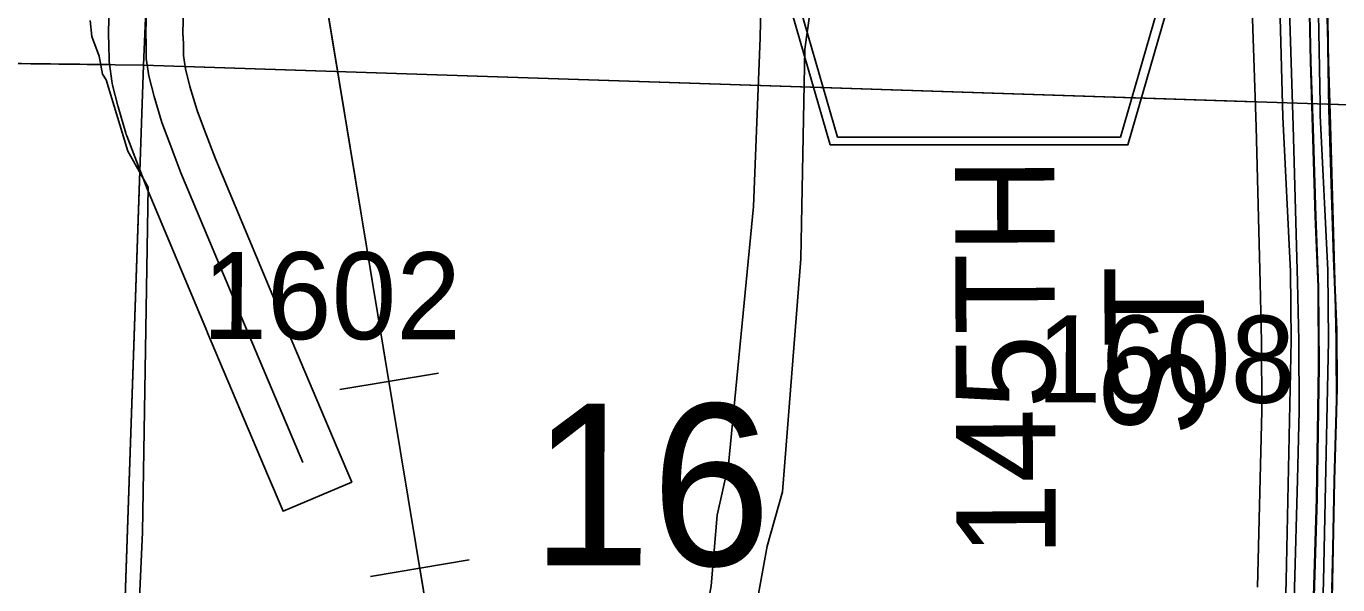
# Model space of a CAD drawing. Extents: x -132.8 to -73.3, y -60 to -26.
# Drawn here: x -125.537 to -124.481, y -34.697 to -34.247 of the extents above; entities that cross this region are included whole.
import ezdxf

# ---------------------------------------------------------------- set-up
doc = ezdxf.new("R2010")
doc.units = 0
for name, color, linetype in [('tdCoDivCarto', 7, 'Continuous'), ('tdCoHydroRiver', 7, 'Continuous'), ('tdCoInt', 7, 'Continuous'), ('tdCoIntCL', 7, 'Continuous'), ('tdCoIntRte', 7, 'Continuous'), ('tdCoPipe', 7, 'Continuous'), ('tdCoPrimary', 7, 'Continuous'), ('tdCoSecRdNmbr', 7, 'Continuous'), ('tdCoSecRdTxt', 7, 'Continuous'), ('tdCoSecRteBand', 7, 'Continuous'), ('tdCoSecRteCL', 7, 'Continuous'), ('tdCoSectLine', 7, 'Continuous'), ('tdCoSectLinePart', 7, 'Continuous'), ('tdCoSectNmbr', 7, 'Continuous'), ('tdCoShieldCoRte', 7, 'Continuous'), ('tdCoSurfGravel', 7, 'Continuous')]:
    doc.layers.add(name, color=color, linetype=linetype)

msp = doc.modelspace()

# ---------------------------------------------------------------- linework, layer by layer
at = {"layer": 'tdCoDivCarto'}
for p, q in [((-124.4877, -34.3144), (-124.4902, -34.1632)), ((-124.5033, -34.2376), (-124.5025, -34.2757)), ((-124.5025, -34.2757), (-124.5008, -34.329)), ((-124.484, -34.4335), (-124.4877, -34.3144)), ((-124.5008, -34.329), (-124.4986, -34.4003)), ((-124.4986, -34.4003), (-124.4964, -34.457)), ((-124.4816, -34.4917), (-124.484, -34.4335)), ((-124.4964, -34.457), (-124.4959, -34.5206)), ((-124.4813, -34.5388), (-124.4816, -34.4917)), ((-124.4959, -34.5206), (-124.4976, -34.6269)), ((-124.4835, -34.6126), (-124.4813, -34.5388)), ((-124.4853, -34.708), (-124.4835, -34.6126)), ((-124.4976, -34.6269), (-124.5013, -34.7499))]:
    msp.add_line(p, q, dxfattribs=at)
for points in [[(-124.4933, -34.9686), (-124.4914, -34.9109), (-124.4875, -34.7719), (-124.4853, -34.708), (-124.4835, -34.6126), (-124.4813, -34.5388), (-124.4816, -34.4917), (-124.484, -34.4335), (-124.4877, -34.3144), (-124.4902, -34.1632), (-124.4941, -34.0764), (-124.4981, -33.961), (-124.5001, -33.8624), (-124.5003, -33.8557), (-124.5004, -33.8525)], [(-124.4933, -34.9686), (-124.4914, -34.9109), (-124.4875, -34.7719), (-124.4853, -34.708), (-124.4835, -34.6126), (-124.4813, -34.5388), (-124.4816, -34.4917), (-124.484, -34.4335), (-124.4877, -34.3144), (-124.4902, -34.1632), (-124.4941, -34.0764), (-124.4981, -33.961), (-124.5001, -33.8624), (-124.5003, -33.8557), (-124.5004, -33.8525)], [(-124.4933, -34.9686), (-124.4914, -34.9109), (-124.4875, -34.7719), (-124.4853, -34.708), (-124.4835, -34.6126), (-124.4813, -34.5388), (-124.4816, -34.4917), (-124.484, -34.4335), (-124.4877, -34.3144), (-124.4902, -34.1632), (-124.4941, -34.0764), (-124.4981, -33.961), (-124.5001, -33.8624), (-124.5003, -33.8557), (-124.5004, -33.8525)], [(-124.5033, -34.2376), (-124.5025, -34.2757), (-124.5008, -34.329), (-124.4986, -34.4003), (-124.4964, -34.457), (-124.4959, -34.5206), (-124.4976, -34.6269), (-124.5013, -34.7499), (-124.5045, -34.8765), (-124.507, -34.9726)], [(-124.5033, -34.2376), (-124.5025, -34.2757), (-124.5008, -34.329), (-124.4986, -34.4003), (-124.4964, -34.457), (-124.4959, -34.5206), (-124.4976, -34.6269), (-124.5013, -34.7499), (-124.5045, -34.8765), (-124.507, -34.9726)], [(-124.5033, -34.2376), (-124.5025, -34.2757), (-124.5008, -34.329), (-124.4986, -34.4003), (-124.4964, -34.457), (-124.4959, -34.5206), (-124.4976, -34.6269), (-124.5013, -34.7499), (-124.5045, -34.8765), (-124.507, -34.9726)]]:
    msp.add_lwpolyline(points, dxfattribs=at)
at = {"layer": 'tdCoHydroRiver'}
for points in [[(-124.9419, -34.0644), (-124.9458, -34.2568), (-124.9512, -34.3923), (-124.9714, -34.5999), (-124.9804, -34.6407), (-124.9852, -34.6973), (-125.0021, -34.7915), (-125.0065, -34.834), (-125.0037, -34.8467), (-125.0021, -34.9019), (-125.009, -34.9223), (-125.1253, -35.1839), (-125.2971, -35.5056), (-125.3423, -35.5989), (-125.3741, -35.6627), (-125.4613, -35.8432), (-125.4826, -35.871), (-125.4969, -35.8737)], [(-124.9037, -34.1081), (-124.9038, -34.2217), (-124.9098, -34.2657), (-124.913, -34.4344), (-124.9278, -34.6217), (-124.9401, -34.6655), (-124.9494, -34.7157), (-124.9579, -34.736), (-124.9602, -34.7627), (-124.9688, -34.7862), (-124.9708, -34.8555), (-124.9666, -34.8761), (-124.9644, -34.9077), (-124.9783, -34.9531)], [(-125.4384, -34.3768), (-125.455, -34.3479), (-125.4723, -34.2906), (-125.4753, -34.2858), (-125.4781, -34.2715), (-125.4839, -34.2556), (-125.4851, -34.2429)], [(-125.4384, -34.3768), (-125.4432, -34.6543), (-125.4605, -35.0387), (-125.4708, -35.2908), (-125.4802, -35.4514), (-125.4842, -35.4813)]]:
    msp.add_lwpolyline(points, dxfattribs=at)
at = {"layer": 'tdCoInt'}
msp.add_lwpolyline([(-124.5674, -32.8469), (-124.5608, -33.0227), (-124.5581, -33.1615), (-124.5559, -33.1989), (-124.5548, -33.2943), (-124.5545, -33.3195), (-124.5446, -33.5934), (-124.525, -34.3202), (-124.5189, -34.4445), (-124.5183, -34.5), (-124.5225, -34.6931), (-124.5399, -35.3254), (-124.595, -37.3224), (-124.6053, -37.6898), (-124.6182, -37.7953), (-124.6605, -38.0981), (-124.6709, -38.1868), (-124.6774, -38.2615)], dxfattribs=at)
at = {"layer": 'tdCoIntCL'}
msp.add_lwpolyline([(-124.5565, -37.0126), (-124.5369, -36.3071), (-124.5367, -36.3011), (-124.5207, -35.7166), (-124.5099, -35.3261), (-124.5087, -35.2747), (-124.5085, -35.2668), (-124.5005, -34.9783), (-124.496, -34.8161), (-124.4946, -34.7642), (-124.4925, -34.6938), (-124.4883, -34.5001), (-124.4889, -34.4436), (-124.495, -34.3192), (-124.4951, -34.3103), (-124.4964, -34.2375), (-124.5031, -34.0186), (-124.5047, -33.965), (-124.5079, -33.8477), (-124.5088, -33.8153), (-124.5142, -33.6085)], dxfattribs=at)
at = {"layer": 'tdCoIntRte'}
for points in [[(-124.5093, -35.5484), (-124.5059, -35.4143), (-124.5039, -35.3425), (-124.5007, -35.2084), (-124.4967, -35.0794), (-124.4953, -35.0187), (-124.494, -34.9784), (-124.4938, -34.9744), (-124.4937, -34.9687), (-124.4937, -34.9686), (-124.4918, -34.9109), (-124.4879, -34.7719), (-124.4856, -34.708), (-124.4839, -34.6126), (-124.4817, -34.5388), (-124.4819, -34.4917), (-124.4844, -34.4335), (-124.4881, -34.3144), (-124.4906, -34.1632)], [(-124.5093, -35.5484), (-124.5059, -35.4143), (-124.5039, -35.3425), (-124.5007, -35.2084), (-124.4967, -35.0794), (-124.4953, -35.0187), (-124.494, -34.9784), (-124.4938, -34.9744), (-124.4937, -34.9687), (-124.4937, -34.9686), (-124.4918, -34.9109), (-124.4879, -34.7719), (-124.4856, -34.708), (-124.4839, -34.6126), (-124.4817, -34.5388), (-124.4819, -34.4917), (-124.4844, -34.4335), (-124.4881, -34.3144), (-124.4906, -34.1632)], [(-124.5037, -34.2376), (-124.5029, -34.2757), (-124.5012, -34.329), (-124.499, -34.4003), (-124.4968, -34.457), (-124.4963, -34.5206), (-124.498, -34.6269), (-124.5017, -34.7499), (-124.5049, -34.8765), (-124.5074, -34.9726), (-124.5075, -34.9767), (-124.5075, -34.9784), (-124.5077, -34.9861), (-124.5081, -35), (-124.5118, -35.127), (-124.5152, -35.257), (-124.5189, -35.3827), (-124.5224, -35.5137)], [(-124.5037, -34.2376), (-124.5029, -34.2757), (-124.5012, -34.329), (-124.499, -34.4003), (-124.4968, -34.457), (-124.4963, -34.5206), (-124.498, -34.6269), (-124.5017, -34.7499), (-124.5049, -34.8765), (-124.5074, -34.9726), (-124.5075, -34.9767), (-124.5075, -34.9784), (-124.5077, -34.9861), (-124.5081, -35), (-124.5118, -35.127), (-124.5152, -35.257), (-124.5189, -35.3827), (-124.5224, -35.5137)]]:
    msp.add_lwpolyline(points, dxfattribs=at)
at = {"layer": 'tdCoPipe'}
for p, q in [((-125.2049, -34.5265), (-125.2843, -34.5396)), ((-125.18, -34.6766), (-125.2596, -34.6898))]:
    msp.add_line(p, q, dxfattribs=at)
for points in [[(-122.6831, -41.5141), (-123.1262, -40.7823), (-123.4429, -40.2596), (-123.7329, -39.6996), (-123.7773, -39.4048), (-124.0618, -38.8748), (-124.3067, -38.1648), (-124.5223, -37.3919), (-124.7717, -36.2985), (-124.9398, -35.1432), (-125.2106, -34.7386), (-125.2968, -34.2185), (-125.5619, -34.0325), (-125.5851, -33.5772), (-125.8919, -32.1371)], [(-125.2447, -34.5331), (-125.2939, -34.2359)], [(-125.0743, -34.9423), (-125.2106, -34.7386), (-125.2198, -34.6832)]]:
    msp.add_lwpolyline(points, dxfattribs=at)
at = {"layer": 'tdCoPrimary'}
for points in [[(-124.4933, -34.9686), (-124.4914, -34.9109), (-124.4875, -34.7719), (-124.4853, -34.708), (-124.4835, -34.6126), (-124.4813, -34.5388), (-124.4816, -34.4917), (-124.484, -34.4335), (-124.4877, -34.3144), (-124.4902, -34.1632), (-124.4941, -34.0764), (-124.4981, -33.961), (-124.5001, -33.8624), (-124.5003, -33.8557), (-124.5004, -33.8525)], [(-124.4933, -34.9686), (-124.4914, -34.9109), (-124.4875, -34.7719), (-124.4853, -34.708), (-124.4835, -34.6126), (-124.4813, -34.5388), (-124.4816, -34.4917), (-124.484, -34.4335), (-124.4877, -34.3144), (-124.4902, -34.1632), (-124.4941, -34.0764), (-124.4981, -33.961), (-124.5001, -33.8624), (-124.5003, -33.8557), (-124.5004, -33.8525)], [(-124.5089, -35.5484), (-124.5055, -35.4143), (-124.5035, -35.3425), (-124.5003, -35.2084), (-124.4964, -35.0794), (-124.4949, -35.0187), (-124.4936, -34.9784), (-124.4935, -34.9744), (-124.4933, -34.9687), (-124.4933, -34.9686), (-124.4914, -34.9109), (-124.4875, -34.7719), (-124.4853, -34.708), (-124.4835, -34.6126), (-124.4813, -34.5388), (-124.4816, -34.4917), (-124.484, -34.4335), (-124.4877, -34.3144), (-124.4902, -34.1632)], [(-124.5033, -34.2376), (-124.5025, -34.2757), (-124.5008, -34.329), (-124.4986, -34.4003), (-124.4964, -34.457), (-124.4959, -34.5206), (-124.4976, -34.6269), (-124.5013, -34.7499), (-124.5045, -34.8765), (-124.507, -34.9726), (-124.5071, -34.9767), (-124.5072, -34.9784), (-124.5074, -34.9861), (-124.5077, -35), (-124.5114, -35.127), (-124.5149, -35.257), (-124.5186, -35.3827), (-124.522, -35.5137)], [(-124.5033, -34.2376), (-124.5025, -34.2757), (-124.5008, -34.329), (-124.4986, -34.4003), (-124.4964, -34.457), (-124.4959, -34.5206), (-124.4976, -34.6269), (-124.5013, -34.7499), (-124.5045, -34.8765), (-124.507, -34.9726)], [(-124.5033, -34.2376), (-124.5025, -34.2757), (-124.5008, -34.329), (-124.4986, -34.4003), (-124.4964, -34.457), (-124.4959, -34.5206), (-124.4976, -34.6269), (-124.5013, -34.7499), (-124.5045, -34.8765), (-124.507, -34.9726)]]:
    msp.add_lwpolyline(points, dxfattribs=at)
at = {"layer": 'tdCoSecRteBand'}
for points in [[(-124.4906, -34.2075), (-124.4867, -34.3265), (-124.4867, -34.3266), (-124.4867, -34.3266), (-124.4833, -34.4523), (-124.4833, -34.4524), (-124.4833, -34.4525), (-124.4823, -34.4998), (-124.4823, -34.5), (-124.4823, -34.5003), (-124.482, -34.5567), (-124.482, -34.5572), (-124.482, -34.5576), (-124.4834, -34.6126), (-124.4856, -34.7001)], [(-124.5456, -34.6985), (-124.5434, -34.6111), (-124.5434, -34.6111), (-124.5434, -34.6111), (-124.542, -34.5566), (-124.5423, -34.5008), (-124.5433, -34.4538), (-124.5467, -34.3283), (-124.5505, -34.2094)], [(-125.4097, -34.2239), (-125.4105, -34.2528), (-125.4102, -34.2615), (-125.41, -34.2708), (-125.4085, -34.2816), (-125.4049, -34.2959), (-125.3992, -34.3152), (-125.3932, -34.3309), (-125.3843, -34.3541), (-125.3354, -34.4705), (-125.2863, -34.5864), (-125.2746, -34.614), (-125.3299, -34.6374), (-125.3416, -34.6098), (-125.3907, -34.4939), (-125.3907, -34.4938), (-125.3907, -34.4938), (-125.4398, -34.3769), (-125.4399, -34.3765), (-125.4401, -34.3761), (-125.4492, -34.3524), (-125.4492, -34.3524), (-125.4492, -34.3523), (-125.4557, -34.3355), (-125.4561, -34.3344), (-125.4564, -34.3333), (-125.4626, -34.3123), (-125.4627, -34.3118), (-125.4629, -34.3113), (-125.4671, -34.2947), (-125.4675, -34.2931), (-125.4677, -34.2915), (-125.4697, -34.2775), (-125.4699, -34.2757), (-125.47, -34.274), (-125.4702, -34.263), (-125.4705, -34.2535), (-125.4705, -34.2528), (-125.4705, -34.2521), (-125.4697, -34.2222)]]:
    msp.add_lwpolyline(points, dxfattribs=at)
at = {"layer": 'tdCoSecRteCL'}
for points in [[(-125.314, -34.5981), (-125.363, -34.4822), (-125.4121, -34.3653), (-125.4212, -34.3416), (-125.4276, -34.3248), (-125.4338, -34.3039), (-125.438, -34.2874), (-125.44, -34.2733), (-125.4402, -34.2623), (-125.4405, -34.2528), (-125.4397, -34.223), (-125.4348, -34.0938), (-125.4296, -33.9818), (-125.4247, -33.8689), (-125.4185, -33.7453), (-125.4131, -33.6257), (-125.4077, -33.5125), (-125.4015, -33.3877), (-125.3993, -33.3353), (-125.398, -33.3044), (-125.3991, -33.2724)], [(-124.517, -34.7473), (-124.5156, -34.6993), (-124.5134, -34.6118), (-124.512, -34.5569), (-124.5123, -34.5004), (-124.5133, -34.4531), (-124.5167, -34.3275), (-124.5206, -34.2084)]]:
    msp.add_lwpolyline(points, dxfattribs=at)
at = {"layer": 'tdCoSectLine'}
for points in [[(-125.4422, -34.2786), (-125.3994, -33.2724)], [(-126.4408, -34.2668), (-125.4422, -34.2786)], [(-125.476, -35.2595), (-125.4422, -34.2786)], [(-125.4422, -34.2786), (-124.432, -34.3119), (-124.428, -34.3119)]]:
    msp.add_lwpolyline(points, dxfattribs=at)
at = {"layer": 'tdCoSectLinePart'}
for points in [[(-125.7528, -34.2749), (-125.4699, -34.2782)], [(-125.4092, -34.2797), (-124.5477, -34.3081)], [(-124.4883, -34.3101), (-124.432, -34.3119), (-124.428, -34.3119)], [(-125.476, -35.2595), (-125.4452, -34.3637)]]:
    msp.add_lwpolyline(points, dxfattribs=at)
at = {"layer": 'tdCoShieldCoRte'}
for points in [[(-124.8895, -34.3428), (-124.9714, -34.0599), (-124.9753, -34.0468), (-124.976, -34.0409), (-124.976, -34.0331), (-124.9718, -34.0228), (-124.9645, -34.0143), (-124.9549, -34.0076), (-124.7877, -33.9353), (-124.7802, -33.9336), (-124.7697, -33.9327), (-124.7593, -33.9336), (-124.7518, -33.9353), (-124.5845, -34.0076), (-124.5749, -34.0143), (-124.5677, -34.0228), (-124.5634, -34.0331), (-124.5634, -34.0409), (-124.5642, -34.0468), (-124.568, -34.0599), (-124.65, -34.3428)], [(-124.8836, -34.3365), (-124.9634, -34.0612), (-124.9671, -34.0486), (-124.9678, -34.043), (-124.9678, -34.0354), (-124.9637, -34.0255), (-124.9567, -34.0174), (-124.9475, -34.011), (-124.787, -33.9415), (-124.7797, -33.94), (-124.7697, -33.9391), (-124.7597, -33.94), (-124.7525, -33.9415), (-124.5919, -34.011), (-124.5827, -34.0174), (-124.5757, -34.0255), (-124.5717, -34.0354), (-124.5717, -34.043), (-124.5724, -34.0486), (-124.5761, -34.0612), (-124.6558, -34.3365)]]:
    msp.add_lwpolyline(points, close=True, dxfattribs=at)
at = {"layer": 'tdCoSurfGravel'}
for points in [[(-125.4402, -34.2623), (-125.4405, -34.2528), (-125.4397, -34.223), (-125.4348, -34.0938), (-125.4296, -33.9818), (-125.4247, -33.8689), (-125.4185, -33.7453), (-125.4131, -33.6257), (-125.4077, -33.5125), (-125.4015, -33.3877), (-125.3993, -33.3353)], [(-124.517, -34.7473), (-124.5156, -34.6993), (-124.5134, -34.6118), (-124.512, -34.5569), (-124.5123, -34.5004), (-124.5133, -34.4531), (-124.5167, -34.3275), (-124.5206, -34.2084)], [(-125.314, -34.5981), (-125.363, -34.4822), (-125.4121, -34.3653), (-125.4212, -34.3416), (-125.4276, -34.3248), (-125.4338, -34.3039), (-125.438, -34.2874), (-125.44, -34.2733), (-125.4402, -34.2623)]]:
    msp.add_lwpolyline(points, dxfattribs=at)

# ---------------------------------------------------------------- texts
at = {"layer": 'tdCoSecRdNmbr'}
for s, rotation, p in [('1602', 359.906, (-125.395, -34.4989)), ('1608', 359.9066, (-124.7234, -34.5499))]:
    msp.add_text(s, height=0.07, rotation=rotation, dxfattribs=at).set_placement(p)
at = {"layer": 'tdCoSecRdTxt'}
for s, p in [('145TH', (-124.7079, -34.6738)), ('ST', (-124.5883, -34.5769))]:
    msp.add_text(s, height=0.08, rotation=90.2142, dxfattribs=at).set_placement(p)
at = {"layer": 'tdCoSectNmbr'}
msp.add_text('16', height=0.13, rotation=359.9061, dxfattribs=at).set_placement((-125.1304, -34.6809))

doc.saveas('drawing.dxf')
